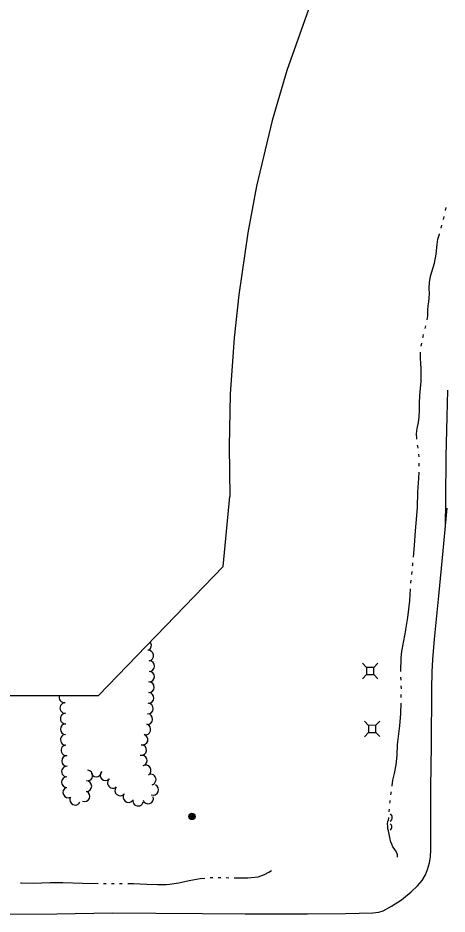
# Model space of a CAD drawing. Extents: x 589250 to 1188077, y 162953 to 363065.
# Drawn here: x 592790 to 593086, y 165078 to 165696 of the extents above; entities that cross this region are included whole.
import ezdxf

# ---------------------------------------------------------------- set-up
doc = ezdxf.new("R2010")
doc.units = 0
for name, color, linetype in [('E_DRN', 7, 'Continuous'), ('E_LAND_TreeLine_P', 7, 'Continuous'), ('E_MAP_Limits', 7, 'Continuous'), ('E_MISCPROP', 7, 'Continuous'), ('E_RDWY', 7, 'Continuous'), ('E_RDWY_Gravel', 7, 'Continuous'), ('E_UTL_AG_Bold', 7, 'Continuous'), ('E_WTR_FlowLine', 7, 'Continuous')]:
    doc.layers.add(name, color=color, linetype=linetype)

msp = doc.modelspace()

# ---------------------------------------------------------------- linework, layer by layer
at = {"layer": 'E_DRN'}
for centre, radius, start, end in [((593044.67, 165144.11), 3.12, 305.08091, 51.34111), ((593044.82, 165137.68), 2.71, 306.32805, 52.58826)]:
    msp.add_arc(centre, radius, start, end, dxfattribs=at)
at = {"layer": 'E_LAND_TreeLine_P'}
for centre, start, end in [((592877.94, 165262.84), 299.70826, 38.15934), ((592879.54, 165255.81), 277.1248, 97.1248), ((592880.16, 165248.54), 269.05119, 89.05119), ((592880.04, 165241.23), 269.05119, 89.05119), ((592879.92, 165233.91), 269.05119, 89.05119), ((592821.67, 165226.95), 160.08649, 274.66194), ((592879.74, 165226.6), 266.32383, 86.32383), ((592822.2, 165219.65), 92.27778, 272.27778), ((592879.27, 165219.3), 266.32383, 86.32383), ((592822.49, 165212.34), 92.27778, 272.27778), ((592878.81, 165212), 266.32383, 86.32383), ((592822.49, 165205.03), 89.62928, 269.62928), ((592877.5, 165204.84), 254.79273, 74.79273), ((592822.55, 165197.72), 92.07999, 272.07999), ((592875.58, 165197.79), 254.79273, 74.79273), ((592822.97, 165190.42), 95.52246, 275.52246), ((592874.6, 165190.55), 263.7493, 83.7493), ((592823.4, 165183.12), 91.11378, 271.11378), ((592875.06, 165183.41), 288.18178, 108.18178), ((592823.35, 165175.81), 87.56938, 267.56938), ((592877.69, 165176.63), 302.63222, 122.63222), ((592823.29, 165168.5), 90.23238, 270.23238), ((592837.46, 165173.03), 263.89218, 83.89218), ((592843.64, 165175.82), 178.25744, 358.25744), ((592849.96, 165173.25), 135.77803, 315.77803), ((592855.03, 165167.99), 129.66018, 309.66018), ((592881.17, 165170.26), 284.82129, 104.82129), ((592824.28, 165161.39), 114.30787, 294.30787), ((592836.77, 165165.76), 268.98701, 88.98701), ((592860.07, 165162.74), 141.3209, 321.3209), ((592882.97, 165163.2), 247.03379, 67.03379), ((592835.5, 165158.7), 245.92783, 65.92783), ((592865.78, 165158.17), 141.3209, 321.3209), ((592879.46, 165157.18), 198.05126, 18.05126), ((592829.02, 165156.38), 152.8825, 332.8825), ((592872.45, 165155.7), 169.54746, 349.54746)]:
    msp.add_arc(centre, 3.66, start, end, dxfattribs=at)
at = {"layer": 'E_MAP_Limits'}
for p, q in [((592990.1, 165701.28), (592974.99, 165659.31)), ((592974.99, 165659.31), (592964.89, 165624.82)), ((592964.89, 165624.82), (592954.1, 165579.59)), ((592954.1, 165579.59), (592948.27, 165547.36)), ((592948.27, 165547.36), (592941.95, 165504.55)), ((592941.95, 165504.55), (592938.76, 165475.01)), ((592938.76, 165475.01), (592936.02, 165436)), ((592936.02, 165436), (592935.28, 165399.99)), ((592935.28, 165399.99), (592935.75, 165365.47)), ((592931.19, 165317.3), (592935.75, 165365.47)), ((592845.2, 165228.2), (592931.19, 165317.3)), ((592669.26, 165228.16), (592845.2, 165228.2))]:
    msp.add_line(p, q, dxfattribs=at)
at = {"layer": 'E_MISCPROP'}
for radius in [2.23, 1.67, 1.12, 0.558]:
    msp.add_circle((592909.64, 165144.87), radius, dxfattribs=at)
at = {"layer": 'E_RDWY'}
for p, q in [((593082.91, 165327.96), (593085.67, 165357.39)), ((593079.9, 165297.03), (593082.91, 165327.96)), ((593076.98, 165267.1), (593079.9, 165297.03)), ((593075.77, 165253.12), (593076.98, 165267.1)), ((593075.36, 165244.6), (593075.77, 165253.12)), ((593075.09, 165232.76), (593075.36, 165244.6)), ((593074.81, 165193.99), (593075.09, 165232.76)), ((593074.54, 165164.7), (593074.81, 165193.99)), ((593074.45, 165133.92), (593074.54, 165164.7)), ((593074.43, 165121.91), (593074.45, 165133.92)), ((593074.14, 165116.88), (593074.43, 165121.91)), ((593073.49, 165112.88), (593074.14, 165116.88)), ((593072.21, 165108.16), (593073.49, 165112.88)), ((593068.47, 165100.58), (593070.83, 165104.54)), ((593070.83, 165104.54), (593072.21, 165108.16)), ((593060.87, 165092.94), (593065.32, 165096.98)), ((593065.32, 165096.98), (593068.47, 165100.58)), ((593054.27, 165087.34), (593060.87, 165092.94)), ((593047.26, 165082.88), (593054.27, 165087.34)), ((592816.32, 165077.58), (592854.48, 165078.27)), ((592854.48, 165078.27), (592884.75, 165078.17)), ((592884.75, 165078.17), (592916.93, 165077.86)), ((592989.36, 165077.64), (593015.64, 165077.88)), ((593015.64, 165077.88), (593034.49, 165078.3)), ((593034.49, 165078.3), (593038.63, 165078.76)), ((593038.63, 165078.76), (593041.64, 165079.69)), ((593041.64, 165079.69), (593047.26, 165082.88)), ((592778.19, 165077.52), (592816.32, 165077.58)), ((592916.93, 165077.86), (592946.26, 165077.63)), ((592946.26, 165077.63), (592989.36, 165077.64))]:
    msp.add_line(p, q, dxfattribs=at)
at = {"layer": 'E_RDWY_Gravel'}
for p, q in [((593085.66, 165420.39), (593086.29, 165438.75)), ((593085.02, 165393.09), (593085.66, 165420.39)), ((593084.8, 165362.73), (593085.02, 165393.09)), ((593084.47, 165344.59), (593084.8, 165362.73))]:
    msp.add_line(p, q, dxfattribs=at)
at = {"layer": 'E_UTL_AG_Bold'}
for p, q in [((593030.06, 165247.63), (593027.22, 165250.45)), ((593035.06, 165247.65), (593030.06, 165247.63)), ((593030.06, 165247.63), (593030.08, 165242.63)), ((593035.06, 165247.65), (593037.87, 165250.49)), ((593035.08, 165242.65), (593035.06, 165247.65)), ((593030.08, 165242.63), (593027.26, 165239.79)), ((593030.08, 165242.63), (593035.08, 165242.65)), ((593035.08, 165242.65), (593037.92, 165239.83)), ((593031.42, 165207.67), (593028.58, 165210.49)), ((593036.42, 165207.7), (593031.42, 165207.67)), ((593031.42, 165207.67), (593031.44, 165202.67)), ((593036.42, 165207.7), (593039.24, 165210.54)), ((593036.44, 165202.7), (593036.42, 165207.7)), ((593031.44, 165202.67), (593028.62, 165199.83)), ((593031.44, 165202.67), (593036.44, 165202.7)), ((593036.44, 165202.7), (593039.28, 165199.88))]:
    msp.add_line(p, q, dxfattribs=at)
at = {"layer": 'E_WTR_FlowLine'}
for p, q in [((593084.5, 165562.65), (593084.96, 165564.68)), ((593083.12, 165556.59), (593083.58, 165558.61)), ((593081.6, 165550.55), (593082.13, 165552.55)), ((593078.77, 165539.38), (593079.37, 165543.01)), ((593079.37, 165543.01), (593080.4, 165546.43)), ((593080.4, 165546.43), (593080.44, 165546.57)), ((593078.07, 165532.64), (593078.77, 165539.38)), ((593076.99, 165526.38), (593078.07, 165532.64)), ((593074.19, 165517.54), (593076.99, 165526.38)), ((593073.48, 165513.33), (593074.14, 165517.26)), ((593074.14, 165517.26), (593074.19, 165517.54)), ((593073.37, 165508.98), (593073.48, 165513.33)), ((593073.44, 165505.43), (593073.37, 165508.98)), ((593073.39, 165502.3), (593073.44, 165505.43)), ((593072.62, 165497.05), (593073.05, 165499.76)), ((593073.05, 165499.76), (593073.39, 165502.3)), ((593072.39, 165490.1), (593072.45, 165494.16)), ((593072.45, 165494.16), (593072.62, 165497.05)), ((593071.85, 165487.35), (593072.39, 165490.1)), ((593070.54, 165481.26), (593071.02, 165483.11)), ((593071.02, 165483.11), (593071.05, 165483.27)), ((593069, 165475.23), (593069.13, 165475.83)), ((593069.13, 165475.83), (593069.5, 165477.25)), ((593067.81, 165469.12), (593068.17, 165471.17)), ((593067.31, 165460.99), (593067.33, 165464.26)), ((593067.33, 165464.26), (593067.38, 165465)), ((593067.47, 165457.26), (593067.31, 165460.99)), ((593067.75, 165453.76), (593067.47, 165457.26)), ((593067.82, 165450.47), (593067.75, 165453.76)), ((593067.78, 165445.13), (593067.82, 165450.47)), ((593066.94, 165435.2), (593067.78, 165445.13)), ((593066.6, 165430.01), (593066.93, 165434.97)), ((593066.93, 165434.97), (593066.94, 165435.2)), ((593066.38, 165420.5), (593066.58, 165424.99)), ((593066.58, 165424.99), (593066.6, 165430.01)), ((593065.88, 165416.41), (593066.38, 165420.5)), ((593064.6, 165408.78), (593065.11, 165412.43)), ((593065.11, 165412.43), (593065.88, 165416.41)), ((593064.73, 165405.4), (593064.6, 165408.78)), ((593064.76, 165405.04), (593064.73, 165405.4)), ((593065.64, 165398.94), (593065.19, 165400.92)), ((593065.64, 165398.9), (593065.64, 165398.94)), ((593066.42, 165392.73), (593066.24, 165394.79)), ((593066.47, 165386.51), (593066.51, 165388.58)), ((593066.2, 165378.21), (593066.33, 165382.36)), ((593065.51, 165368.46), (593066.2, 165378.21)), ((593065.17, 165358.19), (593065.51, 165368.46)), ((593064.74, 165352.33), (593065.17, 165358.19)), ((593063.88, 165341.91), (593064.74, 165352.32)), ((593063.16, 165331.62), (593063.88, 165341.91)), ((593062.44, 165323.62), (593063.16, 165331.62)), ((593061.98, 165318.42), (593062.09, 165319.66)), ((593061.32, 165311.75), (593061.52, 165313.73)), ((593061.9, 165317.68), (593061.98, 165318.42)), ((593060.74, 165305.82), (593060.94, 165307.8)), ((593059.88, 165293.51), (593060.45, 165301.86)), ((593058.58, 165282.1), (593059.88, 165293.51)), ((593057.29, 165273.77), (593058.58, 165282.1)), ((593055.77, 165265.9), (593057.19, 165273.26)), ((593057.19, 165273.26), (593057.29, 165273.77)), ((593054.36, 165258.8), (593055.77, 165265.9)), ((593053.88, 165253.96), (593054.36, 165258.8)), ((593053.68, 165245.07), (593053.88, 165253.96)), ((593053.69, 165244.76), (593053.68, 165245.07)), ((593053.91, 165238.8), (593053.84, 165240.79)), ((593054.12, 165232.85), (593054.05, 165234.83)), ((593054.01, 165226.89), (593054.06, 165228.88)), ((593053.71, 165215.75), (593053.9, 165222.92)), ((593052.99, 165207.27), (593053.71, 165215.75)), ((593051.68, 165196.39), (593052.99, 165207.27)), ((593051.55, 165194.23), (593051.68, 165196.39)), ((593051.13, 165187.15), (593051.55, 165194.23)), ((593050.48, 165180.46), (593051.13, 165187.15)), ((593049.34, 165174.39), (593050.48, 165180.46)), ((593048.27, 165169.78), (593049.34, 165174.39)), ((593047.77, 165165.74), (593047.82, 165166.02)), ((593047.82, 165166.02), (593048.27, 165169.78)), ((593046.9, 165159.84), (593046.99, 165160.57)), ((593046.99, 165160.57), (593047.18, 165161.81)), ((593046.21, 165153.93), (593046.31, 165154.96)), ((593046.31, 165154.96), (593046.42, 165155.9)), ((593045.7, 165147.99), (593045.84, 165149.97)), ((593044.64, 165140.03), (593044.78, 165141.29)), ((593044.71, 165137.74), (593044.64, 165140.03)), ((593044.78, 165141.29), (593045.27, 165142.61)), ((593045.27, 165142.61), (593045.56, 165143.7)), ((593045.56, 165143.7), (593045.58, 165144.03)), ((593044.89, 165136.25), (593044.71, 165137.74)), ((593045.22, 165134.81), (593044.89, 165136.25)), ((593045.78, 165132.59), (593045.22, 165134.81)), ((593046.38, 165129.22), (593045.78, 165132.59)), ((593046.8, 165127.31), (593046.38, 165129.22)), ((593047.45, 165125.73), (593046.8, 165127.31)), ((593048.31, 165123.98), (593047.45, 165125.73)), ((593049.08, 165122.63), (593048.31, 165123.98)), ((593049.99, 165121.29), (593049.08, 165122.63)), ((593050.88, 165119.79), (593049.99, 165121.29)), ((593051.47, 165118.27), (593050.88, 165119.79)), ((593051.48, 165116.75), (593051.47, 165118.27)), ((592922.11, 165102.7), (592922.91, 165102.78)), ((592922.91, 165102.78), (592923.95, 165102.76)), ((592927.65, 165102.72), (592929.5, 165102.69)), ((592933.19, 165102.63), (592935.04, 165102.59)), ((592948.12, 165102.56), (592955.27, 165103.13)), ((592955.27, 165103.13), (592959.6, 165104.76)), ((592959.6, 165104.76), (592962.6, 165106.39)), ((592962.6, 165106.39), (592964.44, 165107.57)), ((592791.38, 165099.06), (592791.94, 165099.05)), ((592791.94, 165099.05), (592800.36, 165098.89)), ((592800.36, 165098.89), (592811.73, 165099.19)), ((592811.73, 165099.19), (592818.16, 165099.29)), ((592818.16, 165099.29), (592820.57, 165099.32)), ((592820.57, 165099.32), (592834.03, 165098.9)), ((592834.03, 165098.9), (592844.95, 165098.65)), ((592848.64, 165098.63), (592850.49, 165098.63)), ((592854.19, 165098.63), (592856.03, 165098.62)), ((592859.73, 165098.61), (592861.58, 165098.6)), ((592865.27, 165098.57), (592869.24, 165098.54)), ((592869.24, 165098.54), (592878.49, 165098.1)), ((592878.49, 165098.1), (592885.78, 165097.85)), ((592885.78, 165097.85), (592892.05, 165097.99)), ((592892.05, 165097.99), (592894.04, 165098.04)), ((592894.04, 165098.04), (592900.63, 165099.05)), ((592900.63, 165099.05), (592907.65, 165100.78)), ((592907.65, 165100.78), (592915.28, 165102.05)), ((592915.28, 165102.05), (592918.43, 165102.35)), ((592938.73, 165102.52), (592939.82, 165102.5)), ((592939.82, 165102.5), (592948.12, 165102.56))]:
    msp.add_line(p, q, dxfattribs=at)

doc.saveas('drawing.dxf')
